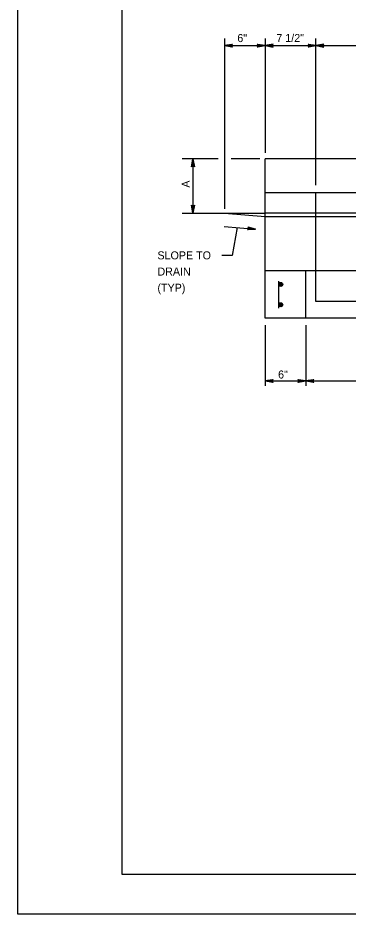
# Model space of a CAD drawing. Extents: x 2087776 to 2104538, y 970919 to 982612.
# Drawn here: x 2090535 to 2090941, y 970919 to 972020 of the extents above; entities that cross this region are included whole.
import ezdxf

# ---------------------------------------------------------------- set-up
doc = ezdxf.new("R2010")
doc.units = 0
doc.layers.add('1', color=7, linetype='Continuous')
doc.layers.add('PLT-BNDY', color=7, linetype='Continuous')

msp = doc.modelspace()

# ---------------------------------------------------------------- linework, layer by layer
at = {"layer": '1'}
for p, q in [((2090788.8, 971995), (2090788.8, 971785.9)), ((2090838.8, 971995), (2090838.8, 971854.7)), ((2090901.3, 971815.1), (2090901.3, 971995)), ((2090788.8, 971986.4), (2091365.9, 971986.4)), ((2090781.2, 971847.2), (2090736.9, 971847.2)), ((2090750.1, 971847.2), (2090750.1, 971780.5)), ((2090832.2, 971847.2), (2090797, 971847.2)), ((2090838.8, 971651.4), (2090838.8, 971847.2)), ((2091315.9, 971847.2), (2090838.8, 971847.2)), ((2091315.9, 971805.5), (2090838.8, 971805.5)), ((2090901.3, 971672.2), (2090901.3, 971805.5)), ((2090736.9, 971780.5), (2090838.8, 971780.5)), ((2090788.8, 971780.5), (2090838.8, 971776.4)), ((2091315.9, 971780.5), (2090838.8, 971780.5)), ((2090838.8, 971776.4), (2091135.2, 971776.4)), ((2090788.4, 971764.3), (2090827, 971761.1)), ((2091315.9, 971709.7), (2090838.8, 971709.7)), ((2090888.8, 971651.4), (2090888.8, 971709.7)), ((2090855.5, 971663.9), (2090855.5, 971697.2)), ((2091253.4, 971672.2), (2090901.3, 971672.2)), ((2091315.9, 971651.4), (2090838.8, 971651.4)), ((2090838.8, 971642.8), (2090838.8, 971568.5)), ((2090888.8, 971642.8), (2090888.8, 971568.5)), ((2090838.8, 971574.4), (2091315.9, 971574.4))]:
    msp.add_line(p, q, dxfattribs=at)
for points in [[(2093241.6, 970968.5), (2093241.6, 972818.9), (2090662.8, 972818.9), (2090662.8, 970968.5), (2093241.6, 970968.5), (2093241.6, 971055), (2092585.4, 971055), (2092585.4, 971267.2), (2093241.6, 971267.2), (2093241.6, 971362.3), (2092585.4, 971362.3), (2092585.4, 970968.5), (2092843.9, 970968.5), (2092843.9, 971055), (2092843.9, 970968.5), (2093096.5, 970968.5), (2093096.5, 971055), (2093096.5, 971014.6), (2093241.6, 971014.6)], [(2090788.8, 971986.4), (2090798.6, 971988.2), (2090798.2, 971988), (2090797.8, 971987.7), (2090797.6, 971987.4), (2090797.5, 971987), (2090797.4, 971986.7), (2090797.3, 971986.4), (2090797.4, 971986.1), (2090797.5, 971985.7), (2090797.6, 971985.4), (2090797.8, 971985.1), (2090798.2, 971984.8), (2090798.6, 971984.5), (2090788.8, 971986.4), (2090798.2, 971984.8), (2090797.8, 971985.1), (2090788.8, 971986.4), (2090797.6, 971985.4), (2090797.5, 971985.7), (2090788.8, 971986.4), (2090797.4, 971986.1), (2090797.3, 971986.4), (2090788.8, 971986.4), (2090797.4, 971986.7), (2090797.5, 971987), (2090788.8, 971986.4), (2090797.6, 971987.4), (2090797.8, 971987.7), (2090788.8, 971986.4), (2090798.2, 971988)], [(2090838.8, 971986.4), (2090829, 971984.5), (2090829.4, 971984.8), (2090829.8, 971985.1), (2090830, 971985.4), (2090830.2, 971985.7), (2090830.2, 971986.1), (2090830.3, 971986.4), (2090830.2, 971986.7), (2090830.2, 971987), (2090830, 971987.4), (2090829.8, 971987.7), (2090829.4, 971988), (2090829, 971988.2), (2090838.8, 971986.4), (2090829.4, 971988), (2090829.8, 971987.7), (2090838.8, 971986.4), (2090830, 971987.4), (2090830.2, 971987), (2090838.8, 971986.4), (2090830.2, 971986.7), (2090830.3, 971986.4), (2090838.8, 971986.4), (2090830.2, 971986.1), (2090830.2, 971985.7), (2090838.8, 971986.4), (2090830, 971985.4), (2090829.8, 971985.1), (2090838.8, 971986.4), (2090829.4, 971984.8)], [(2090838.8, 971986.4), (2090848.6, 971984.5), (2090848.2, 971984.8), (2090847.8, 971985.1), (2090847.6, 971985.4), (2090847.5, 971985.7), (2090847.4, 971986.1), (2090847.3, 971986.4), (2090847.4, 971986.7), (2090847.5, 971987), (2090847.6, 971987.4), (2090847.8, 971987.7), (2090848.2, 971988), (2090848.6, 971988.2), (2090838.8, 971986.4), (2090848.2, 971988), (2090847.8, 971987.7), (2090838.8, 971986.4), (2090847.6, 971987.4), (2090847.5, 971987), (2090838.8, 971986.4), (2090847.4, 971986.7), (2090847.3, 971986.4), (2090838.8, 971986.4), (2090847.4, 971986.1), (2090847.5, 971985.7), (2090838.8, 971986.4), (2090847.6, 971985.4), (2090847.8, 971985.1), (2090838.8, 971986.4), (2090848.2, 971984.8)], [(2090901.3, 971986.4), (2090891.5, 971984.5), (2090891.9, 971984.8), (2090892.3, 971985.1), (2090892.5, 971985.4), (2090892.7, 971985.7), (2090892.7, 971986.1), (2090892.8, 971986.4), (2090892.7, 971986.7), (2090892.7, 971987), (2090892.5, 971987.4), (2090892.3, 971987.7), (2090891.9, 971988), (2090891.5, 971988.2), (2090901.3, 971986.4), (2090891.9, 971988), (2090892.3, 971987.7), (2090901.3, 971986.4), (2090892.5, 971987.4), (2090892.7, 971987), (2090901.3, 971986.4), (2090892.7, 971986.7), (2090892.8, 971986.4), (2090901.3, 971986.4), (2090892.7, 971986.1), (2090892.7, 971985.7), (2090901.3, 971986.4), (2090892.5, 971985.4), (2090892.3, 971985.1), (2090901.3, 971986.4), (2090891.9, 971984.8)], [(2090901.3, 971986.4), (2090911.1, 971984.5), (2090910.7, 971984.8), (2090910.3, 971985.1), (2090910.1, 971985.4), (2090910, 971985.7), (2090909.9, 971986.1), (2090909.8, 971986.4), (2090909.9, 971986.7), (2090910, 971987), (2090910.1, 971987.4), (2090910.3, 971987.7), (2090910.7, 971988), (2090911.1, 971988.2), (2090901.3, 971986.4), (2090910.7, 971988), (2090910.3, 971987.7), (2090901.3, 971986.4), (2090910.1, 971987.4), (2090910, 971987), (2090901.3, 971986.4), (2090909.9, 971986.7), (2090909.8, 971986.4), (2090901.3, 971986.4), (2090909.9, 971986.1), (2090910, 971985.7), (2090901.3, 971986.4), (2090910.1, 971985.4), (2090910.3, 971985.1), (2090901.3, 971986.4), (2090910.7, 971984.8)], [(2090750.1, 971847.2), (2090751.9, 971837.4), (2090751.6, 971837.8), (2090751.4, 971838.2), (2090751, 971838.4), (2090750.7, 971838.6), (2090750.4, 971838.6), (2090750.1, 971838.7), (2090749.7, 971838.6), (2090749.4, 971838.6), (2090749.1, 971838.4), (2090748.7, 971838.2), (2090748.5, 971837.8), (2090748.2, 971837.4), (2090750.1, 971847.2), (2090748.5, 971837.8), (2090748.7, 971838.2), (2090750.1, 971847.2), (2090749.1, 971838.4), (2090749.4, 971838.6), (2090750.1, 971847.2), (2090749.7, 971838.6), (2090750.1, 971838.7), (2090750.1, 971847.2), (2090750.4, 971838.6), (2090750.7, 971838.6), (2090750.1, 971847.2), (2090751, 971838.4), (2090751.4, 971838.2), (2090750.1, 971847.2), (2090751.6, 971837.8)], [(2090750.1, 971780.5), (2090748.2, 971790.3), (2090748.5, 971789.9), (2090748.7, 971789.6), (2090749.1, 971789.4), (2090749.4, 971789.2), (2090749.7, 971789.1), (2090750.1, 971789.1), (2090750.4, 971789.1), (2090750.7, 971789.2), (2090751, 971789.4), (2090751.4, 971789.6), (2090751.6, 971789.9), (2090751.9, 971790.3), (2090750.1, 971780.5), (2090751.6, 971789.9), (2090751.4, 971789.6), (2090750.1, 971780.5), (2090751, 971789.4), (2090750.7, 971789.2), (2090750.1, 971780.5), (2090750.4, 971789.1), (2090750.1, 971789.1), (2090750.1, 971780.5), (2090749.7, 971789.1), (2090749.4, 971789.2), (2090750.1, 971780.5), (2090749.1, 971789.4), (2090748.7, 971789.6), (2090750.1, 971780.5), (2090748.5, 971789.9)], [(2090804.3, 971763), (2090798.2, 971728.7), (2090785.4, 971728.7)], [(2090827, 971761.1), (2090817.1, 971760.1), (2090817.5, 971760.3), (2090817.9, 971760.6), (2090818.2, 971760.9), (2090818.4, 971761.2), (2090818.5, 971761.5), (2090818.5, 971761.8), (2090818.5, 971762.2), (2090818.5, 971762.5), (2090818.3, 971762.8), (2090818.1, 971763.2), (2090817.8, 971763.5), (2090817.4, 971763.8), (2090827, 971761.1), (2090817.8, 971763.5), (2090818.1, 971763.2), (2090827, 971761.1), (2090818.3, 971762.8), (2090818.5, 971762.5), (2090827, 971761.1), (2090818.5, 971762.2), (2090818.5, 971761.8), (2090827, 971761.1), (2090818.5, 971761.5), (2090818.4, 971761.2), (2090827, 971761.1), (2090818.2, 971760.9), (2090817.9, 971760.6), (2090827, 971761.1), (2090817.5, 971760.3)], [(2090838.8, 971574.4), (2090848.6, 971576.2), (2090848.2, 971575.9), (2090847.8, 971575.7), (2090847.6, 971575.4), (2090847.5, 971575), (2090847.4, 971574.7), (2090847.3, 971574.4), (2090847.4, 971574), (2090847.5, 971573.7), (2090847.6, 971573.4), (2090847.8, 971573.1), (2090848.2, 971572.8), (2090848.6, 971572.5), (2090838.8, 971574.4), (2090848.2, 971572.8), (2090847.8, 971573.1), (2090838.8, 971574.4), (2090847.6, 971573.4), (2090847.5, 971573.7), (2090838.8, 971574.4), (2090847.4, 971574), (2090847.3, 971574.4), (2090838.8, 971574.4), (2090847.4, 971574.7), (2090847.5, 971575), (2090838.8, 971574.4), (2090847.6, 971575.4), (2090847.8, 971575.7), (2090838.8, 971574.4), (2090848.2, 971575.9)], [(2090888.8, 971574.4), (2090879, 971572.5), (2090879.4, 971572.8), (2090879.8, 971573.1), (2090880, 971573.4), (2090880.2, 971573.7), (2090880.2, 971574), (2090880.3, 971574.4), (2090880.2, 971574.7), (2090880.2, 971575), (2090880, 971575.4), (2090879.8, 971575.7), (2090879.4, 971575.9), (2090879, 971576.2), (2090888.8, 971574.4), (2090879.4, 971575.9), (2090879.8, 971575.7), (2090888.8, 971574.4), (2090880, 971575.4), (2090880.2, 971575), (2090888.8, 971574.4), (2090880.2, 971574.7), (2090880.3, 971574.4), (2090888.8, 971574.4), (2090880.2, 971574), (2090880.2, 971573.7), (2090888.8, 971574.4), (2090880, 971573.4), (2090879.8, 971573.1), (2090888.8, 971574.4), (2090879.4, 971572.8)], [(2090888.8, 971574.4), (2090898.6, 971576.2), (2090898.2, 971575.9), (2090897.8, 971575.7), (2090897.6, 971575.4), (2090897.5, 971575), (2090897.4, 971574.7), (2090897.3, 971574.4), (2090897.4, 971574), (2090897.5, 971573.7), (2090897.6, 971573.4), (2090897.8, 971573.1), (2090898.2, 971572.8), (2090898.6, 971572.5), (2090888.8, 971574.4), (2090898.2, 971572.8), (2090897.8, 971573.1), (2090888.8, 971574.4), (2090897.6, 971573.4), (2090897.5, 971573.7), (2090888.8, 971574.4), (2090897.4, 971574), (2090897.3, 971574.4), (2090888.8, 971574.4), (2090897.4, 971574.7), (2090897.5, 971575), (2090888.8, 971574.4), (2090897.6, 971575.4), (2090897.8, 971575.7), (2090888.8, 971574.4), (2090898.2, 971575.9)]]:
    msp.add_lwpolyline(points, dxfattribs=at)
for centre, radius in [((2090857.9, 971693), 2.45), ((2090857.9, 971693), 2.27), ((2090857.9, 971693), 2.1), ((2090857.9, 971693), 1.93), ((2090857.9, 971693), 1.75), ((2090857.9, 971693), 1.58), ((2090857.9, 971693), 1.4), ((2090857.9, 971693), 1.23), ((2090857.9, 971693), 1.06), ((2090857.9, 971693), 0.883), ((2090857.9, 971693), 0.709), ((2090857.9, 971693), 0.535), ((2090857.9, 971693), 0.361), ((2090857.9, 971693), 0.188), ((2090857.9, 971668), 2.45), ((2090857.9, 971668), 2.27), ((2090857.9, 971668), 2.1), ((2090857.9, 971668), 1.93), ((2090857.9, 971668), 1.75), ((2090857.9, 971668), 1.58), ((2090857.9, 971668), 1.4), ((2090857.9, 971668), 1.23), ((2090857.9, 971668), 1.06), ((2090857.9, 971668), 0.883), ((2090857.9, 971668), 0.709), ((2090857.9, 971668), 0.535), ((2090857.9, 971668), 0.361), ((2090857.9, 971668), 0.188)]:
    msp.add_circle(centre, radius, dxfattribs=at)
at = {"layer": 'PLT-BNDY'}
msp.add_lwpolyline([(2090534.9, 972868.2), (2093294, 972868.2), (2093294, 970919.3), (2090534.9, 970919.3)], close=True, dxfattribs=at)

# ---------------------------------------------------------------- texts
at = {"layer": '1'}
for s, rotation, p in [('6"', 360, (2090804.6, 971990.8)), ('7 1/2"', 360, (2090852.6, 971990.9)), ('A', 90, (2090746.2, 971811.9)), ('6"', 360, (2090854.7, 971577.4))]:
    msp.add_text(s, height=9.84, rotation=rotation, dxfattribs=at).set_placement(p)
for s, p in [('SLOPE TO ', (2090706.4, 971723.8)), ('DRAIN', (2090706.4, 971703.9)), ('(TYP)', (2090706.4, 971684))]:
    msp.add_text(s, height=9.84, dxfattribs=at).set_placement(p)

doc.saveas('drawing.dxf')
